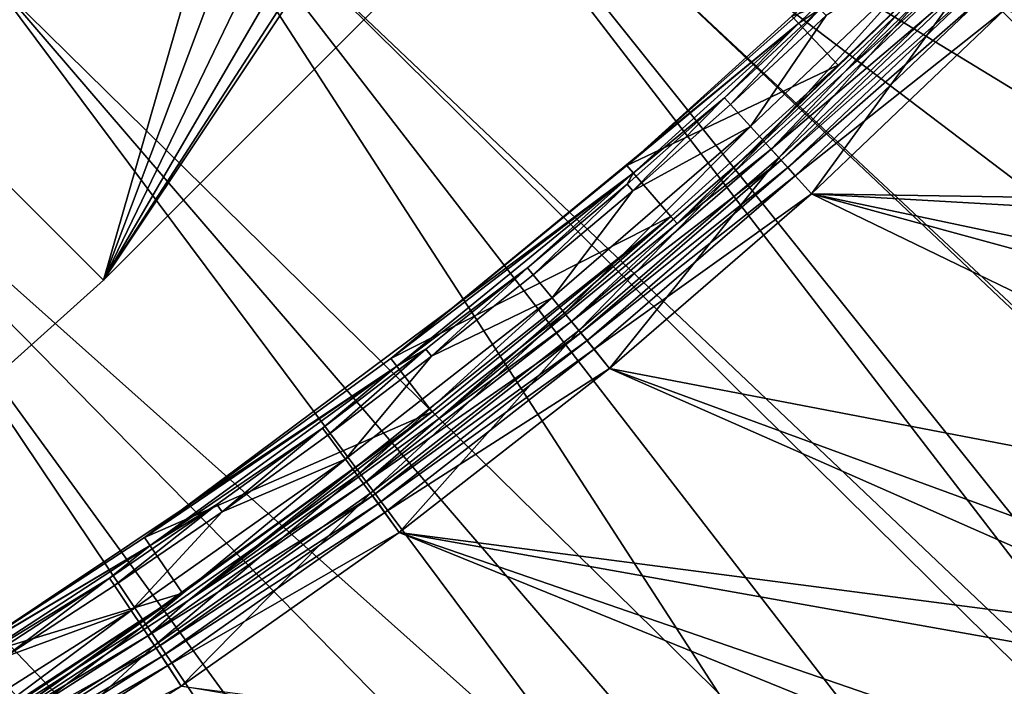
# Model space of a CAD drawing. Header units: metres. Extents: x -901 to 901, y -486 to 401.
# Tile 263 of 362: x 785 to 814, y -335 to -315. Entities that reach past the tile are written whole.
import ezdxf

# ---------------------------------------------------------------- set-up
doc = ezdxf.new("R2010")
doc.units = ezdxf.units.M

msp = doc.modelspace()

# ---------------------------------------------------------------- linework, layer by layer
at = {"layer": 'top'}
for points in [[(808.052673, -314.570099, -625), (803.135986, -319.015381, -625), (811.566284, -311.566254, -621.651367)], [(811.566284, -311.566254, -621.651367), (803.135986, -319.015381, -625), (808.253723, -314.783203, -621.651367)], [(808.888062, -314.36441, -620.924011), (811.566284, -311.566254, -621.651367), (808.253723, -314.783203, -621.651367)], [(807.218384, -318.288574, -618.603455), (812.473083, -312.473053, -619.050903), (806.822266, -317.851532, -619.050903)], [(806.822266, -317.851532, -619.050903), (812.473083, -312.473053, -619.050903), (809.070496, -314.556061, -620.230835)], [(807.218384, -318.288574, -618.603455), (812.890137, -312.890137, -618.603455), (812.473083, -312.473053, -619.050903)], [(809.43042, -316.030396, -625), (812.778687, -312.778717, -625), (804.633423, -320.741821, -621.825684)], [(804.633423, -320.741821, -621.825684), (812.778687, -312.778717, -625), (809.621033, -316.232422, -621.825684)], [(807.663513, -318.779633, -618.271973), (812.890137, -312.890137, -618.603455), (807.218384, -318.288574, -618.603455)], [(812.890137, -312.890137, -618.603455), (807.663513, -318.779633, -618.271973), (813.358765, -313.358795, -618.271973)], [(812.778687, -312.778717, -625), (809.43042, -316.030396, -625), (808.052673, -314.570099, -625)], [(812.778687, -312.778717, -625), (812.975098, -312.975098, -621.825684), (809.621033, -316.232422, -621.825684)], [(809.621033, -316.232422, -621.825684), (812.975098, -312.975098, -621.825684), (813.11554, -313.11554, -621.115417)], [(807.432495, -318.52475, -621.115417), (809.621033, -316.232422, -621.825684), (813.11554, -313.11554, -621.115417)], [(813.11554, -313.11554, -621.115417), (813.428467, -313.428497, -620.525452), (807.432495, -318.52475, -621.115417)], [(813.428467, -313.428497, -620.525452), (807.729736, -318.852661, -620.525452), (807.432495, -318.52475, -621.115417)], [(813.358765, -313.358795, -618.271973), (807.663513, -318.779633, -618.271973), (808.633606, -319.858704, -618)], [(813.428467, -313.428497, -620.525452), (813.637024, -313.637024, -620.301758), (807.729736, -318.852661, -620.525452)], [(808.633606, -319.858704, -618), (814.383911, -314.383911, -618), (813.358765, -313.358795, -618.271973)], [(813.637024, -313.637024, -620.301758), (807.927795, -319.071167, -620.301758), (807.729736, -318.852661, -620.525452)], [(813.637024, -313.637024, -620.301758), (813.871338, -313.871368, -620.135986), (807.927795, -319.071167, -620.301758)], [(813.871338, -313.871368, -620.135986), (808.15033, -319.316711, -620.135986), (807.927795, -319.071167, -620.301758)], [(813.871338, -313.871368, -620.135986), (814.383911, -314.383911, -620), (808.15033, -319.316711, -620.135986)], [(808.888062, -314.36441, -620.924011), (808.253723, -314.783203, -621.651367), (806.05011, -316.999664, -620.924011)], [(806.227844, -317.19574, -620.230835), (808.888062, -314.36441, -620.924011), (806.05011, -316.999664, -620.924011)], [(809.070496, -314.556061, -620.230835), (808.888062, -314.36441, -620.924011), (806.227844, -317.19574, -620.230835)], [(814.383911, -314.383911, -620), (808.633606, -319.858704, -620), (808.15033, -319.316711, -620.135986)], [(838.597717, -321.566193, -620), (808.633606, -319.858704, -620), (814.383911, -314.383911, -620)], [(808.633606, -319.858704, -618), (839.662231, -320.340729, -618), (814.383911, -314.383911, -618)], [(809.43042, -316.030396, -625), (803.135986, -319.015381, -625), (808.052673, -314.570099, -625)], [(806.822266, -317.851532, -619.050903), (809.070496, -314.556061, -620.230835), (806.227844, -317.19574, -620.230835)], [(803.135986, -319.015381, -625), (796.118103, -324.75177, -625), (808.253723, -314.783203, -621.651367)], [(808.253723, -314.783203, -621.651367), (796.118103, -324.75177, -625), (803.327942, -319.236694, -621.651367)], [(808.253723, -314.783203, -621.651367), (803.327942, -319.236694, -621.651367), (806.05011, -316.999664, -620.924011)], [(809.43042, -316.030396, -625), (804.451477, -320.532013, -625), (803.135986, -319.015381, -625)], [(804.451477, -320.532013, -625), (809.43042, -316.030396, -625), (804.633423, -320.741821, -621.825684)], [(804.633423, -320.741821, -621.825684), (809.621033, -316.232422, -621.825684), (807.432495, -318.52475, -621.115417)], [(806.05011, -316.999664, -620.924011), (803.327942, -319.236694, -621.651367), (803.148132, -319.564484, -620.924011)], [(806.05011, -316.999664, -620.924011), (803.148132, -319.564484, -620.924011), (803.320984, -319.764862, -620.230835)], [(803.320984, -319.764862, -620.230835), (806.227844, -317.19574, -620.230835), (806.05011, -316.999664, -620.924011)], [(806.822266, -317.851532, -619.050903), (806.227844, -317.19574, -620.230835), (803.320984, -319.764862, -620.230835)], [(801.287598, -323.402191, -618.603455), (806.822266, -317.851532, -619.050903), (800.913391, -322.946289, -619.050903)], [(800.913391, -322.946289, -619.050903), (806.822266, -317.851532, -619.050903), (803.320984, -319.764862, -620.230835)], [(801.287598, -323.402191, -618.603455), (807.218384, -318.288574, -618.603455), (806.822266, -317.851532, -619.050903)], [(801.708069, -323.91449, -618.271973), (807.218384, -318.288574, -618.603455), (801.287598, -323.402191, -618.603455)], [(801.489807, -323.64859, -621.115417), (804.633423, -320.741821, -621.825684), (807.432495, -318.52475, -621.115417)], [(807.432495, -318.52475, -621.115417), (807.729736, -318.852661, -620.525452), (801.489807, -323.64859, -621.115417)], [(801.708069, -323.91449, -618.271973), (807.663513, -318.779633, -618.271973), (807.218384, -318.288574, -618.603455)], [(807.729736, -318.852661, -620.525452), (801.770569, -323.990662, -620.525452), (801.489807, -323.64859, -621.115417)], [(802.621521, -325.044708, -618), (807.663513, -318.779633, -618.271973), (801.708069, -323.91449, -618.271973)], [(807.729736, -318.852661, -620.525452), (807.927795, -319.071167, -620.301758), (801.770569, -323.990662, -620.525452)], [(807.663513, -318.779633, -618.271973), (802.621521, -325.044708, -618), (808.633606, -319.858704, -618)], [(804.451477, -320.532013, -625), (796.118103, -324.75177, -625), (803.135986, -319.015381, -625)], [(807.927795, -319.071167, -620.301758), (801.957703, -324.218628, -620.301758), (801.770569, -323.990662, -620.525452)], [(807.927795, -319.071167, -620.301758), (808.15033, -319.316711, -620.135986), (801.957703, -324.218628, -620.301758)], [(796.118103, -324.75177, -625), (788.78186, -330.074921, -625), (803.327942, -319.236694, -621.651367)], [(803.327942, -319.236694, -621.651367), (788.78186, -330.074921, -625), (796.296936, -324.983856, -621.651367)], [(803.327942, -319.236694, -621.651367), (796.296936, -324.983856, -621.651367), (800.183899, -322.057556, -620.924011)], [(803.327942, -319.236694, -621.651367), (800.183899, -322.057556, -620.924011), (803.148132, -319.564484, -620.924011)], [(808.15033, -319.316711, -620.135986), (802.167969, -324.474762, -620.135986), (801.957703, -324.218628, -620.301758)], [(808.15033, -319.316711, -620.135986), (808.633606, -319.858704, -620), (802.167969, -324.474762, -620.135986)], [(803.148132, -319.564484, -620.924011), (800.183899, -322.057556, -620.924011), (800.351807, -322.262115, -620.230835)], [(803.148132, -319.564484, -620.924011), (800.351807, -322.262115, -620.230835), (803.320984, -319.764862, -620.230835)], [(803.320984, -319.764862, -620.230835), (800.351807, -322.262115, -620.230835), (800.913391, -322.946289, -619.050903)], [(808.633606, -319.858704, -620), (802.621521, -325.044708, -620), (802.167969, -324.474762, -620.135986)], [(808.633606, -319.858704, -620), (830.362, -330.362, -620), (802.621521, -325.044708, -620)], [(802.621521, -325.044708, -618), (830.362, -330.362, -618), (808.633606, -319.858704, -618)], [(838.597717, -321.566193, -620), (833.882751, -326.742889, -620), (808.633606, -319.858704, -620)], [(833.882751, -326.742889, -620), (830.362, -330.362, -620), (808.633606, -319.858704, -620)], [(830.362, -330.362, -618), (835.105591, -325.43808, -618), (808.633606, -319.858704, -618)], [(808.633606, -319.858704, -618), (835.105591, -325.43808, -618), (839.662231, -320.340729, -618)], [(797.343445, -326.342133, -625), (804.451477, -320.532013, -625), (790.069336, -331.963104, -621.825684)], [(790.069336, -331.963104, -621.825684), (804.451477, -320.532013, -625), (797.512939, -326.562134, -621.825684)], [(804.451477, -320.532013, -625), (797.343445, -326.342133, -625), (796.118103, -324.75177, -625)], [(804.451477, -320.532013, -625), (804.633423, -320.741821, -621.825684), (797.512939, -326.562134, -621.825684)], [(797.512939, -326.562134, -621.825684), (804.633423, -320.741821, -621.825684), (801.489807, -323.64859, -621.115417)], [(796.296936, -324.983856, -621.651367), (797.159302, -324.477539, -620.924011), (800.183899, -322.057556, -620.924011)], [(800.183899, -322.057556, -620.924011), (797.159302, -324.477539, -620.924011), (797.322144, -324.686157, -620.230835)], [(800.183899, -322.057556, -620.924011), (797.322144, -324.686157, -620.230835), (800.351807, -322.262115, -620.230835)], [(800.351807, -322.262115, -620.230835), (797.322144, -324.686157, -620.230835), (800.913391, -322.946289, -619.050903)], [(797.322144, -324.686157, -620.230835), (794.761169, -327.74649, -619.050903), (800.913391, -322.946289, -619.050903)], [(800.913391, -322.946289, -619.050903), (794.761169, -327.74649, -619.050903), (795.112549, -328.220215, -618.603455)], [(795.112549, -328.220215, -618.603455), (801.287598, -323.402191, -618.603455), (800.913391, -322.946289, -619.050903)], [(795.507385, -328.752502, -618.271973), (801.287598, -323.402191, -618.603455), (795.112549, -328.220215, -618.603455)], [(795.507385, -328.752502, -618.271973), (801.708069, -323.91449, -618.271973), (801.287598, -323.402191, -618.603455)], [(795.302429, -328.476227, -621.115417), (797.512939, -326.562134, -621.825684), (801.489807, -323.64859, -621.115417)], [(801.489807, -323.64859, -621.115417), (801.770569, -323.990662, -620.525452), (795.302429, -328.476227, -621.115417)], [(801.770569, -323.990662, -620.525452), (795.566101, -328.831665, -620.525452), (795.302429, -328.476227, -621.115417)], [(796.362305, -329.929504, -618), (801.708069, -323.91449, -618.271973), (795.507385, -328.752502, -618.271973)], [(801.770569, -323.990662, -620.525452), (801.957703, -324.218628, -620.301758), (795.566101, -328.831665, -620.525452)], [(796.362305, -329.929504, -618), (802.621521, -325.044708, -618), (801.708069, -323.91449, -618.271973)], [(801.957703, -324.218628, -620.301758), (795.741821, -329.068542, -620.301758), (795.566101, -328.831665, -620.525452)], [(801.957703, -324.218628, -620.301758), (802.167969, -324.474762, -620.135986), (795.741821, -329.068542, -620.301758)], [(797.159302, -324.477539, -620.924011), (796.296936, -324.983856, -621.651367), (794.076172, -326.82309, -620.924011)], [(797.159302, -324.477539, -620.924011), (794.076172, -326.82309, -620.924011), (794.233826, -327.035614, -620.230835)], [(797.159302, -324.477539, -620.924011), (794.233826, -327.035614, -620.230835), (797.322144, -324.686157, -620.230835)], [(797.322144, -324.686157, -620.230835), (794.233826, -327.035614, -620.230835), (794.761169, -327.74649, -619.050903)], [(802.167969, -324.474762, -620.135986), (795.939209, -329.334686, -620.135986), (795.741821, -329.068542, -620.301758)], [(802.167969, -324.474762, -620.135986), (802.621521, -325.044708, -620), (795.939209, -329.334686, -620.135986)], [(788.78186, -330.074921, -625), (783.044922, -333.810455, -625), (796.296936, -324.983856, -621.651367)], [(796.296936, -324.983856, -621.651367), (783.044922, -333.810455, -625), (788.946899, -330.316956, -621.651367)], [(797.343445, -326.342133, -625), (788.78186, -330.074921, -625), (796.118103, -324.75177, -625)], [(796.296936, -324.983856, -621.651367), (788.946899, -330.316956, -621.651367), (794.076172, -326.82309, -620.924011)], [(802.621521, -325.044708, -620), (796.362305, -329.929504, -620), (795.939209, -329.334686, -620.135986)], [(802.621521, -325.044708, -620), (825.43811, -335.10556, -620), (796.362305, -329.929504, -620)], [(796.362305, -329.929504, -618), (826.742859, -333.882751, -618), (802.621521, -325.044708, -618)], [(830.362, -330.362, -620), (825.43811, -335.10556, -620), (802.621521, -325.044708, -620)], [(826.742859, -333.882751, -618), (830.362, -330.362, -618), (802.621521, -325.044708, -618)], [(789.912842, -331.733643, -625), (797.343445, -326.342133, -625), (784.249634, -335.752502, -621.825684)], [(784.249634, -335.752502, -621.825684), (797.343445, -326.342133, -625), (790.069336, -331.963104, -621.825684)], [(797.343445, -326.342133, -625), (789.912842, -331.733643, -625), (788.78186, -330.074921, -625)], [(790.069336, -331.963104, -621.825684), (797.512939, -326.562134, -621.825684), (795.302429, -328.476227, -621.115417)], [(794.076172, -326.82309, -620.924011), (788.946899, -330.316956, -621.651367), (790.93634, -329.092865, -620.924011)], [(794.076172, -326.82309, -620.924011), (790.93634, -329.092865, -620.924011), (791.088684, -329.309204, -620.230835)], [(794.076172, -326.82309, -620.924011), (791.088684, -329.309204, -620.230835), (794.233826, -327.035614, -620.230835)], [(794.233826, -327.035614, -620.230835), (791.088684, -329.309204, -620.230835), (794.761169, -327.74649, -619.050903)], [(794.761169, -327.74649, -619.050903), (791.088684, -329.309204, -620.230835), (788.380493, -332.241455, -619.050903)], [(788.708191, -332.731812, -618.603455), (794.761169, -327.74649, -619.050903), (788.380493, -332.241455, -619.050903)], [(794.761169, -327.74649, -619.050903), (788.708191, -332.731812, -618.603455), (795.112549, -328.220215, -618.603455)], [(795.112549, -328.220215, -618.603455), (788.708191, -332.731812, -618.603455), (789.076477, -333.282837, -618.271973)], [(789.076477, -333.282837, -618.271973), (795.507385, -328.752502, -618.271973), (795.112549, -328.220215, -618.603455)], [(788.885315, -332.996857, -621.115417), (790.069336, -331.963104, -621.825684), (795.302429, -328.476227, -621.115417)], [(795.302429, -328.476227, -621.115417), (795.566101, -328.831665, -620.525452), (788.885315, -332.996857, -621.115417)], [(795.566101, -328.831665, -620.525452), (789.131226, -333.364807, -620.525452), (788.885315, -332.996857, -621.115417)], [(789.87085, -334.501251, -618), (795.507385, -328.752502, -618.271973), (789.076477, -333.282837, -618.271973)], [(795.566101, -328.831665, -620.525452), (795.741821, -329.068542, -620.301758), (789.131226, -333.364807, -620.525452)], [(789.87085, -334.501251, -618), (796.362305, -329.929504, -618), (795.507385, -328.752502, -618.271973)], [(788.946899, -330.316956, -621.651367), (787.741638, -331.285553, -620.924011), (790.93634, -329.092865, -620.924011)], [(790.93634, -329.092865, -620.924011), (787.741638, -331.285553, -620.924011), (787.888672, -331.505554, -620.230835)], [(790.93634, -329.092865, -620.924011), (787.888672, -331.505554, -620.230835), (791.088684, -329.309204, -620.230835)], [(795.741821, -329.068542, -620.301758), (789.295105, -333.609985, -620.301758), (789.131226, -333.364807, -620.525452)], [(795.741821, -329.068542, -620.301758), (795.939209, -329.334686, -620.135986), (789.295105, -333.609985, -620.301758)], [(791.088684, -329.309204, -620.230835), (787.888672, -331.505554, -620.230835), (788.380493, -332.241455, -619.050903)], [(795.939209, -329.334686, -620.135986), (789.479248, -333.885498, -620.135986), (789.295105, -333.609985, -620.301758)], [(795.939209, -329.334686, -620.135986), (796.362305, -329.929504, -620), (789.479248, -333.885498, -620.135986)], [(796.362305, -329.929504, -620), (789.87085, -334.501251, -620), (789.479248, -333.885498, -620.135986)], [(796.362305, -329.929504, -620), (820.340698, -339.662231, -620), (789.87085, -334.501251, -620)], [(789.87085, -334.501251, -618), (821.566162, -338.597748, -618), (796.362305, -329.929504, -618)], [(825.43811, -335.10556, -620), (820.340698, -339.662231, -620), (796.362305, -329.929504, -620)], [(821.566162, -338.597748, -618), (826.742859, -333.882751, -618), (796.362305, -329.929504, -618)], [(789.912842, -331.733643, -625), (783.044922, -333.810455, -625), (788.78186, -330.074921, -625)], [(783.044922, -333.810455, -625), (779.045532, -336.211243, -625), (788.946899, -330.316956, -621.651367)], [(788.946899, -330.316956, -621.651367), (779.045532, -336.211243, -625), (783.199341, -334.059418, -621.651367)], [(788.946899, -330.316956, -621.651367), (783.199341, -334.059418, -621.651367), (787.741638, -331.285553, -620.924011)], [(787.741638, -331.285553, -620.924011), (783.199341, -334.059418, -621.651367), (784.493896, -333.39978, -620.924011)], [(784.635498, -333.623322, -620.230835), (787.741638, -331.285553, -620.924011), (784.493896, -333.39978, -620.924011)], [(787.888672, -331.505554, -620.230835), (787.741638, -331.285553, -620.924011), (784.635498, -333.623322, -620.230835)], [(784.103271, -335.516479, -625), (789.912842, -331.733643, -625), (780.192566, -338.187897, -621.825684)], [(780.192566, -338.187897, -621.825684), (789.912842, -331.733643, -625), (784.249634, -335.752502, -621.825684)], [(789.912842, -331.733643, -625), (784.103271, -335.516479, -625), (783.044922, -333.810455, -625)], [(788.380493, -332.241455, -619.050903), (787.888672, -331.505554, -620.230835), (784.635498, -333.623322, -620.230835)], [(784.249634, -335.752502, -621.825684), (790.069336, -331.963104, -621.825684), (788.885315, -332.996857, -621.115417)], [(782.089478, -336.926208, -618.603455), (788.380493, -332.241455, -619.050903), (781.786194, -336.420349, -619.050903)], [(781.786194, -336.420349, -619.050903), (788.380493, -332.241455, -619.050903), (784.635498, -333.623322, -620.230835)], [(782.089478, -336.926208, -618.603455), (788.708191, -332.731812, -618.603455), (788.380493, -332.241455, -619.050903)], [(782.430237, -337.494659, -618.271973), (788.708191, -332.731812, -618.603455), (782.089478, -336.926208, -618.603455)], [(788.708191, -332.731812, -618.603455), (782.430237, -337.494659, -618.271973), (789.076477, -333.282837, -618.271973)], [(782.253357, -337.199615, -621.115417), (784.249634, -335.752502, -621.825684), (788.885315, -332.996857, -621.115417)], [(788.885315, -332.996857, -621.115417), (789.131226, -333.364807, -620.525452), (782.253357, -337.199615, -621.115417)], [(789.131226, -333.364807, -620.525452), (782.480896, -337.579193, -620.525452), (782.253357, -337.199615, -621.115417)], [(789.076477, -333.282837, -618.271973), (782.430237, -337.494659, -618.271973), (783.162964, -338.748993, -618)], [(789.131226, -333.364807, -620.525452), (789.295105, -333.609985, -620.301758), (782.480896, -337.579193, -620.525452)], [(783.162964, -338.748993, -618), (789.87085, -334.501251, -618), (789.076477, -333.282837, -618.271973)], [(789.295105, -333.609985, -620.301758), (782.632568, -337.832153, -620.301758), (782.480896, -337.579193, -620.525452)], [(789.295105, -333.609985, -620.301758), (789.479248, -333.885498, -620.135986), (782.632568, -337.832153, -620.301758)], [(789.479248, -333.885498, -620.135986), (782.802979, -338.116364, -620.135986), (782.632568, -337.832153, -620.301758)], [(789.479248, -333.885498, -620.135986), (789.87085, -334.501251, -620), (782.802979, -338.116364, -620.135986)]]:
    msp.add_3dface(points, dxfattribs=at)
at = {"layer": 'top0'}
for points in [[(803.354736, -293.90332, -29.842918), (850.350159, -316.009277, -0.803848), (807.795105, -288.742004, -29.850136)], [(850.350159, -316.009277, -0.803848), (856.742371, -307.198944, -0.803848), (807.795105, -288.742004, -29.850136)], [(808.948486, -289.659393, -32.44804), (848.878296, -320.303436, -3.399924), (806.736572, -292.294189, -32.444527)], [(853.609985, -314.191132, -3.399924), (848.878296, -320.303436, -3.399924), (808.948486, -289.659393, -32.44804)], [(848.878296, -320.303436, -3.399924), (804.460876, -294.874146, -32.440762), (806.736572, -292.294189, -32.444527)], [(798.662537, -298.844513, -29.834656), (843.461121, -324.436737, -0.803848), (803.354736, -293.90332, -29.842918)], [(843.461121, -324.436737, -0.803848), (850.350159, -316.009277, -0.803848), (803.354736, -293.90332, -29.842918)], [(843.902405, -326.218597, -3.399924), (802.122864, -297.397705, -32.436741), (804.460876, -294.874146, -32.440762)], [(848.878296, -320.303436, -3.399924), (843.902405, -326.218597, -3.399924), (804.460876, -294.874146, -32.440762)], [(802.122864, -297.397705, -32.436741), (843.902405, -326.218597, -3.399924), (799.723877, -299.863464, -32.432468)], [(793.727417, -303.555023, -29.825321), (834.288086, -334.288086, -0.803848), (798.662537, -298.844513, -29.834656)], [(834.288086, -334.288086, -0.803848), (838.135071, -330.326935, -0.803848), (798.662537, -298.844513, -29.834656)], [(798.662537, -298.844513, -29.834656), (838.135071, -330.326935, -0.803848), (843.461121, -324.436737, -0.803848)], [(799.723877, -299.863464, -32.432468), (839.006836, -331.593506, -3.399924), (794.748962, -304.61557, -32.423145)], [(843.902405, -326.218597, -3.399924), (839.006836, -331.593506, -3.399924), (799.723877, -299.863464, -32.432468)], [(824.436707, -343.46109, -0.803848), (793.727417, -303.555023, -29.825321), (788.569824, -308.014862, -29.814909)], [(824.436707, -343.46109, -0.803848), (830.326965, -338.135101, -0.803848), (793.727417, -303.555023, -29.825321)], [(830.326965, -338.135101, -0.803848), (834.288086, -334.288086, -0.803848), (793.727417, -303.555023, -29.825321)], [(794.748962, -304.61557, -32.423145), (826.218567, -343.902435, -3.399924), (789.547852, -309.118988, -32.412781)], [(839.006836, -331.593506, -3.399924), (831.593506, -339.006805, -3.399924), (794.748962, -304.61557, -32.423145)], [(794.748962, -304.61557, -32.423145), (831.593506, -339.006805, -3.399924), (826.218567, -343.902435, -3.399924)], [(816.009277, -350.350189, -0.803848), (788.569824, -308.014862, -29.814909), (783.200378, -312.214813, -29.8034)], [(816.009277, -350.350189, -0.803848), (824.436707, -343.46109, -0.803848), (788.569824, -308.014862, -29.814909)], [(789.547852, -309.118988, -32.412781), (820.303406, -348.878296, -3.399924), (784.133118, -313.363251, -32.401356)], [(826.218567, -343.902435, -3.399924), (820.303406, -348.878296, -3.399924), (789.547852, -309.118988, -32.412781)], [(777.629517, -316.145782, -29.79077), (816.009277, -350.350189, -0.803848), (783.200378, -312.214813, -29.8034)], [(784.133118, -313.363251, -32.401356), (814.191162, -353.609955, -3.399924), (778.5177, -317.338135, -32.388844)], [(820.303406, -348.878296, -3.399924), (814.191162, -353.609955, -3.399924), (784.133118, -313.363251, -32.401356)], [(771.867798, -319.798737, -29.776999), (807.198975, -356.74234, -0.803848), (777.629517, -316.145782, -29.79077)], [(807.198975, -356.74234, -0.803848), (816.009277, -350.350189, -0.803848), (777.629517, -316.145782, -29.79077)], [(778.5177, -317.338135, -32.388844), (806.518616, -359.015991, -3.399924), (772.715027, -321.034332, -32.375225)], [(814.191162, -353.609955, -3.399924), (806.518616, -359.015991, -3.399924), (778.5177, -317.338135, -32.388844)], [(765.935669, -323.15976, -29.762093), (795.533813, -364.093658, -0.803848), (771.867798, -319.798737, -29.776999)], [(795.533813, -364.093658, -0.803848), (800.325439, -361.217438, -0.803848), (771.867798, -319.798737, -29.776999)], [(771.867798, -319.798737, -29.776999), (800.325439, -361.217438, -0.803848), (807.198975, -356.74234, -0.803848)], [(772.715027, -321.034332, -32.375225), (798.623413, -364.016693, -3.399924), (766.738953, -324.443146, -32.360474)], [(806.518616, -359.015991, -3.399924), (798.623413, -364.016693, -3.399924), (772.715027, -321.034332, -32.375225)], [(784.498657, -370.017365, -0.803848), (790.941956, -366.673492, -0.803848), (765.935669, -323.15976, -29.762093)], [(790.941956, -366.673492, -0.803848), (795.533813, -364.093658, -0.803848), (765.935669, -323.15976, -29.762093)], [(766.738953, -324.443146, -32.360474), (790.492249, -368.623932, -3.399924), (760.60376, -327.556427, -32.34457)], [(798.623413, -364.016693, -3.399924), (790.492249, -368.623932, -3.399924), (766.738953, -324.443146, -32.360474)], [(790.492249, -368.623932, -3.399924), (782.140686, -372.828522, -3.399924), (760.60376, -327.556427, -32.34457)]]:
    msp.add_3dface(points, dxfattribs=at)
at = {"layer": 'top0123'}
for points in [[(787.56366, -322.426331, -540), (802.085388, -300.665405, -540), (842.416443, -267.573517, -540)], [(787.56366, -322.426331, -520), (787.56366, -322.426331, -540), (842.416443, -267.573517, -520)], [(787.56366, -322.426331, -540), (842.416443, -267.573517, -540), (842.416443, -267.573517, -520)], [(842.416443, -267.573517, -520), (802.085388, -300.665405, -520), (787.56366, -322.426331, -520)], [(800.73645, -302.074585, -540), (802.085388, -300.665405, -540), (787.56366, -322.426331, -540)], [(802.085388, -300.665405, -520), (800.73645, -302.074585, -520), (787.56366, -322.426331, -520)], [(773.421509, -308.28421, -540), (793.773254, -300.846802, -540), (787.56366, -322.426331, -540)], [(787.56366, -322.426331, -520), (793.773254, -300.846802, -520), (773.421509, -308.28421, -520)], [(787.56366, -322.426331, -540), (793.773254, -300.846802, -540), (795.182434, -302.19577, -540)], [(787.56366, -322.426331, -520), (795.182434, -302.19577, -520), (793.773254, -300.846802, -520)], [(798.950867, -302.86026, -540), (800.73645, -302.074585, -540), (787.56366, -322.426331, -540)], [(787.56366, -322.426331, -520), (800.73645, -302.074585, -520), (798.950867, -302.86026, -520)], [(795.182434, -302.19577, -540), (797.000549, -302.902802, -540), (787.56366, -322.426331, -540)], [(797.000549, -302.902802, -520), (795.182434, -302.19577, -520), (787.56366, -322.426331, -520)], [(797.000549, -302.902802, -540), (798.950867, -302.86026, -540), (787.56366, -322.426331, -540)], [(798.950867, -302.86026, -520), (797.000549, -302.902802, -520), (787.56366, -322.426331, -520)], [(782.546631, -326.909821, -540), (773.421509, -308.28421, -540), (787.56366, -322.426331, -540)], [(773.421509, -308.28421, -520), (782.546631, -326.909821, -520), (787.56366, -322.426331, -520)], [(787.56366, -322.426331, -520), (782.546631, -326.909821, -520), (787.56366, -322.426331, -540)], [(782.546631, -326.909821, -520), (782.546631, -326.909821, -540), (787.56366, -322.426331, -540)]]:
    msp.add_3dface(points, dxfattribs=at)

doc.saveas('drawing.dxf')
